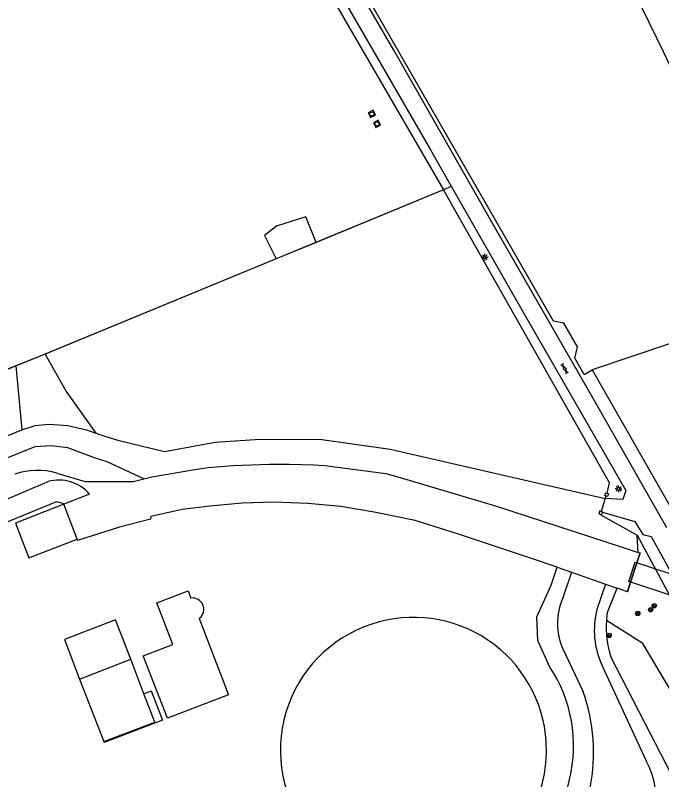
# Model space of a CAD drawing. Extents: x 135999 to 138000, y 396000 to 398501.
# Drawn here: x 136159 to 136279.2, y 396578.8 to 396720.9 of the extents above; entities that cross this region are included whole.
import ezdxf

# ---------------------------------------------------------------- set-up
doc = ezdxf.new("R2010")
doc.units = 0
for name, color, linetype in [('gg-afsc-hekwerk', 7, 'Continuous'), ('gg-afsc-muur', 7, 'Continuous'), ('gg-bbg-bassin', 7, 'Continuous'), ('gg-bbg-bijgebouw', 7, 'Continuous'), ('gg-bbg-bijgebouw onder overbouw', 7, 'Continuous'), ('gg-bbg-overig bouwwerk', 7, 'Continuous'), ('gg-bbg-pand overbouw', 7, 'Continuous'), ('gg-knt-verharding', 7, 'Continuous'), ('gg-kntw-beschoeiing', 7, 'Continuous'), ('gg-kntw-bovenkant insteek waterloop', 7, 'Continuous'), ('gg-kntw-waterlijn', 7, 'Continuous'), ('gg-kwrk-duiker nz vlak', 7, 'Continuous'), ('gg-kwrk-gemaal', 7, 'Continuous'), ('gt-grn-groengrens', 7, 'Continuous'), ('gt-grn-vlakafsluiter', 7, 'Continuous'), ('gt-symb-boom', 7, 'Continuous'), ('gt-symb-gesloten verharding', 7, 'Continuous'), ('gt-symb-lichtmast', 7, 'Continuous'), ('gt-symb-rioolschacht', 7, 'Continuous'), ('gx-grn-maaiveld', 7, 'Continuous')]:
    doc.layers.add(name, color=color, linetype=linetype)

# ---------------------------------------------------------------- blocks, each defined once
blk = doc.blocks.new('gt0-LMAST')
at = {"layer": 'gt-symb-lichtmast'}
for p, q in [((-0.18, 0.17), (-0.45, 0.44)), ((-0.01, 0.25), (-0.01, 0.62)), ((0.17, 0.17), (0.44, 0.44)), ((-0.26, 0), (-0.63, 0)), ((-0.18, -0.18), (-0.45, -0.45)), ((-0.01, -0.25), (-0.01, -0.63)), ((0.44, -0.45), (0.17, -0.18)), ((0.24, 0), (0.62, 0))]:
    blk.add_line(p, q, dxfattribs=at)
blk.add_circle((-0.01, 0), 0.25, dxfattribs=at)
blk = doc.blocks.new('gt0-BOOM')
at = {"layer": 'gt-symb-boom'}
for radius in [0.4, 0.2]:
    blk.add_circle((0, 0), radius, dxfattribs=at)
blk = doc.blocks.new('gt0-RS')
at = {"layer": 'gt-symb-rioolschacht'}
blk.add_lwpolyline([(-0.5, -0.5), (0.5, -0.5), (0.5, 0.5), (-0.5, 0.5)], close=True, dxfattribs=at)
blk.add_circle((0, 0), 0.375, dxfattribs=at)
blk = doc.blocks.new('gt0-GESVH1')
at = {"layer": 'gt-symb-gesloten verharding'}
for p, q in [((-0.99, -0.26), (0.01, 0.24)), ((0.01, -0.26), (-0.99, 0.24)), ((0.01, 0.24), (1.01, -0.26)), ((1.01, 0.24), (0.01, -0.26))]:
    blk.add_line(p, q, dxfattribs=at)

msp = doc.modelspace()

# ---------------------------------------------------------------- linework, layer by layer
at = {"layer": 'gg-afsc-hekwerk'}
for p, q in [((136268.68, 396631.1), (136267.89, 396628.66)), ((136268.68, 396631.1), (136267.89, 396628.66)), ((136268.68, 396631.1), (136268.82, 396631.51)), ((136268.68, 396631.1), (136268.82, 396631.51)), ((136274.63, 396624.25), (136281.95, 396610.59))]:
    msp.add_line(p, q, dxfattribs=at)
for points in [[(136264.73, 396654.11), (136263, 396657.14), (136263.52, 396659.25), (136260.98, 396663.67), (136259.04, 396664.05), (136206.13, 396756.27), (136207.93, 396762.21), (136209.4, 396763.03), (136207.3, 396766.78), (136203.49, 396764.65)], [(136238.62, 396688.44), (136164.36, 396657.83), (136138.54, 396647.37), (136083.79, 396625.36), (136035.19, 396606.06)], [(136269, 396632.04), (136269.43, 396633.98), (136238.62, 396688.44)], [(136269, 396632.04), (136269.43, 396633.98), (136238.62, 396688.44)], [(136164.53, 396657.9), (136164.36, 396657.83), (136159.11, 396655.71)], [(136159.11, 396655.71), (136138.54, 396647.37), (136083.79, 396625.36), (136035.19, 396606.06)], [(136267.71, 396628.15), (136267.7, 396628.08), (136274.63, 396624.25)], [(136267.71, 396628.15), (136267.7, 396628.08), (136274.63, 396624.25)]]:
    msp.add_lwpolyline(points, dxfattribs=at)
at = {"layer": 'gg-afsc-muur'}
for p, q in [((136268.82, 396631.51), (136268.59, 396631.59)), ((136267.46, 396628.23), (136267.71, 396628.15))]:
    msp.add_line(p, q, dxfattribs=at)
for points in [[(136268.59, 396631.59), (136268.77, 396632.11), (136269, 396632.04)], [(136269, 396632.04), (136269.29, 396631.94), (136269.11, 396631.42), (136268.82, 396631.51)], [(136267.89, 396628.66), (136267.63, 396628.75), (136267.46, 396628.23)], [(136267.71, 396628.15), (136267.97, 396628.06), (136268.13, 396628.53)], [(136268.13, 396628.53), (136268.15, 396628.58), (136267.89, 396628.66)], [(136272.8, 396613.75), (136273.36, 396615.52), (136274.55, 396619.13), (136275.13, 396620.94)]]:
    msp.add_lwpolyline(points, dxfattribs=at)
at = {"layer": 'gg-bbg-bassin'}
for centre, radius, start, end in [((136232.96, 396584.25), 24.69, 108.2022, 218.6274), ((136233.04, 396584.26), 24.71, 3.6831, 108.3926), ((136233.03, 396584.21), 24.72, 218.433, 3.7991)]:
    msp.add_arc(centre, radius, start, end, dxfattribs=at)
at = {"layer": 'gg-bbg-bijgebouw'}
for p, q in [((136170.95, 396597.51), (136180.44, 396601.19)), ((136182.9, 396594.78), (136180.44, 396601.19)), ((136170.95, 396597.51), (136175.44, 396585.9))]:
    msp.add_line(p, q, dxfattribs=at)
for points in [[(136193.18, 396608.75), (136198.61, 396594.57), (136187.27, 396590.21), (136182.79, 396601.8), (136188.3, 396603.91), (136185.31, 396611.65), (136191.15, 396613.93), (136191.65, 396612.57)], [(136193.18, 396608.75), (136193.32, 396608.86), (136193.55, 396609.1), (136193.74, 396609.38), (136193.89, 396609.68), (136193.99, 396610), (136194.03, 396610.33), (136194.03, 396610.66), (136193.97, 396610.99), (136193.86, 396611.31), (136193.7, 396611.6), (136193.5, 396611.87), (136193.26, 396612.1), (136192.99, 396612.29), (136192.69, 396612.43), (136192.37, 396612.53), (136192.04, 396612.58), (136191.65, 396612.57)]]:
    msp.add_lwpolyline(points, dxfattribs=at)
at = {"layer": 'gg-bbg-bijgebouw onder overbouw'}
msp.add_lwpolyline([(136175.44, 396585.9), (136184.92, 396589.49), (136182.9, 396594.78)], dxfattribs=at)
at = {"layer": 'gg-bbg-overig bouwwerk'}
msp.add_lwpolyline([(136180.44, 396601.19), (136177.63, 396608.5), (136168.13, 396604.86), (136170.95, 396597.51)], dxfattribs=at)
at = {"layer": 'gg-bbg-pand overbouw'}
msp.add_lwpolyline([(136182.9, 396594.78), (136184.27, 396595.31), (136186.37, 396589.85), (136175.51, 396585.72), (136175.44, 396585.9)], dxfattribs=at)
at = {"layer": 'gg-knt-verharding'}
for points in [[(136165.57, 396818.65), (136177.11, 396798.3), (136187.72, 396779.32), (136197.52, 396762.71), (136218.82, 396725.97), (136236.15, 396695.92), (136240.03, 396689.14)], [(136280.11, 396625.63), (136266.86, 396648.93), (136247.81, 396682.04), (136229.34, 396714.43), (136219.63, 396731.22), (136210.15, 396747.5), (136200.28, 396764.83), (136190.52, 396781.03), (136181, 396797.99), (136175.71, 396807.72)], [(136240.03, 396689.14), (136253.68, 396665.25), (136272.49, 396632.53), (136271.93, 396630.9), (136268.68, 396631.1)], [(136268.13, 396628.53), (136274.17, 396626.79), (136275.67, 396624.39), (136277.18, 396623.99), (136288.42, 396603.69), (136295.81, 396590.14), (136296.41, 396589.03)]]:
    msp.add_lwpolyline(points, dxfattribs=at)
at = {"layer": 'gg-kntw-beschoeiing'}
for p, q in [((136271.65, 396622.07), (136274.8, 396621.04)), ((136271.65, 396622.07), (136274.8, 396621.04)), ((136272.46, 396613.86), (136270.91, 396614.4)), ((136272.46, 396613.86), (136270.91, 396614.4))]:
    msp.add_line(p, q, dxfattribs=at)
for points in [[(136182.88, 396634.73), (136184.35, 396635.11), (136192.36, 396636.47), (136194.87, 396636.85), (136199.52, 396637.21), (136206.23, 396637.44), (136209.9, 396637.45), (136214.51, 396637.32), (136216.51, 396637.21), (136227.85, 396635.7), (136230.11, 396635.11), (136248.47, 396629.64), (136271.65, 396622.07)], [(136182.88, 396634.73), (136184.35, 396635.11), (136192.36, 396636.47), (136194.87, 396636.85), (136199.52, 396637.21), (136206.23, 396637.44), (136209.9, 396637.45), (136214.51, 396637.32), (136216.51, 396637.21), (136227.85, 396635.7), (136230.11, 396635.11), (136248.47, 396629.64), (136271.65, 396622.07)], [(136259.71, 396618.29), (136255.14, 396619.87), (136241.37, 396624.43), (136233.31, 396626.96), (136225.68, 396628.53), (136219.52, 396629.57), (136213.38, 396630.13), (136207.05, 396630.39), (136201.14, 396630.18), (136195.13, 396629.67), (136190.01, 396629), (136184.21, 396627.75), (136184.11, 396627.21), (136178.38, 396625.77), (136170.58, 396623.28), (136170.46, 396623.53)], [(136259.71, 396618.29), (136255.14, 396619.87), (136241.37, 396624.43), (136233.31, 396626.96), (136225.68, 396628.53), (136219.52, 396629.57), (136213.38, 396630.13), (136207.05, 396630.39), (136201.14, 396630.18), (136195.13, 396629.67), (136190.01, 396629), (136184.21, 396627.75), (136184.11, 396627.21), (136178.38, 396625.77), (136170.58, 396623.28), (136170.46, 396623.53)]]:
    msp.add_lwpolyline(points, dxfattribs=at)
at = {"layer": 'gg-kntw-bovenkant insteek waterloop'}
for p, q in [((136059.66, 396586.8), (136166.39, 396630.36)), ((136269.03, 396609.75), (136270.91, 396614.4)), ((136281.11, 396579.5), (136269.69, 396601.61)), ((136261.26, 396575.52), (136262.01, 396578.83))]:
    msp.add_line(p, q, dxfattribs=at)
for points in [[(136182.88, 396634.73), (136176.05, 396637.89), (136173.73, 396638.62), (136168.77, 396640.49), (136165.67, 396640.86), (136162.65, 396640.66), (136055.99, 396597.58)], [(136258.33, 396599.85), (136256.11, 396604.7), (136255.95, 396609.09), (136258.64, 396614.97), (136259.71, 396618.29)]]:
    msp.add_lwpolyline(points, dxfattribs=at)
for centre, radius, start, end in [((136166.8, 396628.39), 2.01, 53.4457, 101.6631), ((136287.39, 396607.15), 18.54, 171.9285, 176.2508), ((136287.41, 396607.14), 18.56, 176.2286, 197.3378), ((136236.16, 396585.13), 26.61, 346.3001, 33.5831)]:
    msp.add_arc(centre, radius, start, end, dxfattribs=at)
at = {"layer": 'gg-kntw-waterlijn'}
for p, q in [((136172.8, 396631.89), (136167.99, 396630.01)), ((136262.4, 396617.35), (136260.77, 396612.58)), ((136268.72, 396615.16), (136267.11, 396610.44)), ((136260.77, 396603.11), (136264.54, 396595.13)), ((136268.1, 396599.97), (136276.27, 396582.31))]:
    msp.add_line(p, q, dxfattribs=at)
for points in [[(136166.73, 396635.78), (136171.96, 396634.24), (136180.88, 396634.21), (136182.88, 396634.73)], [(136064.39, 396591.98), (136107.81, 396609.83), (136165.08, 396634.22)]]:
    msp.add_lwpolyline(points, dxfattribs=at)
for centre, radius, start, end in [((136163.1, 396623.47), 12.83, 73.5829, 108.987), ((136167.09, 396626.92), 7.57, 41.0397, 105.3984), ((136271.84, 396607.84), 12.04, 156.8293, 203.1707), ((136282.2, 396606.59), 15.57, 165.6721, 205.1507), ((136233.47, 396583.91), 33.04, 348.4603, 19.8538), ((136261.52, 396574.48), 16.7, 349.7986, 27.9611)]:
    msp.add_arc(centre, radius, start, end, dxfattribs=at)
at = {"layer": 'gg-kwrk-duiker nz vlak'}
msp.add_lwpolyline([(136274.23, 396619.26), (136296.99, 396611.79), (136295.71, 396608.14), (136273.04, 396615.65), (136274.23, 396619.26)], dxfattribs=at)
at = {"layer": 'gg-kwrk-gemaal'}
msp.add_line((136170.46, 396623.53), (136167.99, 396630.01), dxfattribs=at)
msp.add_lwpolyline([(136167.99, 396630.01), (136159.05, 396626.51), (136161.51, 396620.01), (136170.46, 396623.53)], dxfattribs=at)
at = {"layer": 'gt-grn-groengrens'}
for p, q in [((136173.13, 396801.21), (136238.62, 396688.44)), ((136238.62, 396688.44), (136240.03, 396689.14)), ((136159.11, 396655.71), (136160.21, 396643.85)), ((136264.73, 396654.11), (136266.25, 396654.98))]:
    msp.add_line(p, q, dxfattribs=at)
for points in [[(136293.13, 396685.41), (136279.5, 396714.12), (136253.31, 396767.83)], [(136284.01, 396654.8), (136280.97, 396659.94), (136266.25, 396654.98)], [(136164.53, 396657.9), (136168.45, 396650.95), (136173.98, 396643.22)], [(136266.25, 396654.98), (136280.9, 396629.25), (136285.87, 396623.36), (136292.25, 396622.76), (136298.74, 396619.4), (136308.09, 396616.2), (136319.25, 396614.2), (136323.24, 396614.56), (136346.84, 396622.55)], [(136160.21, 396643.85), (136162.67, 396644.67), (136165.28, 396644.89), (136168.78, 396644.67), (136172.21, 396643.85), (136173.98, 396643.22)], [(136000, 396598.79), (136003.48, 396597.84), (136012.87, 396595.98), (136024.2, 396595.46), (136035.24, 396596.5), (136044.93, 396598.29), (136055.22, 396601.27), (136108.61, 396622.75), (136160.21, 396643.85)], [(136173.98, 396643.22), (136175.79, 396642.58), (136178.03, 396641.91), (136186.75, 396639.82), (136196.15, 396641.54), (136204.5, 396642.13), (136215.98, 396642.06), (136228.66, 396640.27), (136268.68, 396631.1)], [(136293.62, 396567.72), (136282.65, 396592.34), (136275.68, 396604.09), (136268.89, 396608.36)]]:
    msp.add_lwpolyline(points, dxfattribs=at)
at = {"layer": 'gt-grn-vlakafsluiter'}
for p, q in [((136274.8, 396621.04), (136274.63, 396624.25)), ((136259.71, 396618.29), (136262.4, 396617.35)), ((136262.4, 396617.35), (136268.72, 396615.16)), ((136268.72, 396615.16), (136270.91, 396614.4))]:
    msp.add_line(p, q, dxfattribs=at)
at = {"layer": 'gx-grn-maaiveld'}
for p, q in [((136238.62, 396688.44), (136214.91, 396678.67)), ((136214.91, 396678.67), (136207.47, 396675.6)), ((136207.47, 396675.6), (136164.53, 396657.9))]:
    msp.add_line(p, q, dxfattribs=at)
for points in [[(136214.91, 396678.67), (136213.03, 396683.44), (136207.54, 396681.68), (136205.33, 396679.96), (136207.47, 396675.6)], [(136274.8, 396621.04), (136275.13, 396620.94), (136274.55, 396619.13), (136273.36, 396615.52), (136272.8, 396613.75), (136272.46, 396613.86)]]:
    msp.add_lwpolyline(points, dxfattribs=at)

# ---------------------------------------------------------------- block references
at = {"layer": 'gt-symb-boom'}
for p in [(136277.11, 396610.39), (136277.77, 396611.13), (136274.71, 396609.69), (136269.4, 396605.61)]:
    msp.add_blockref('gt0-BOOM', p, dxfattribs=at)
at = {"layer": 'gt-symb-gesloten verharding', "rotation": -62.66592414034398}
msp.add_blockref('gt0-GESVH1', (136261.11, 396655.22), dxfattribs=at)
at = {"layer": 'gt-symb-lichtmast'}
for p in [(136246.27, 396675.96), (136271.16, 396632.86)]:
    msp.add_blockref('gt0-LMAST', p, dxfattribs=at)
at = {"layer": 'gt-symb-rioolschacht'}
for p, rotation in [((136225.27, 396702.57), -63.51182146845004), ((136226.23, 396700.72), 117.25687177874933)]:
    msp.add_blockref('gt0-RS', p, dxfattribs=dict(at, rotation=rotation))

doc.saveas('drawing.dxf')
